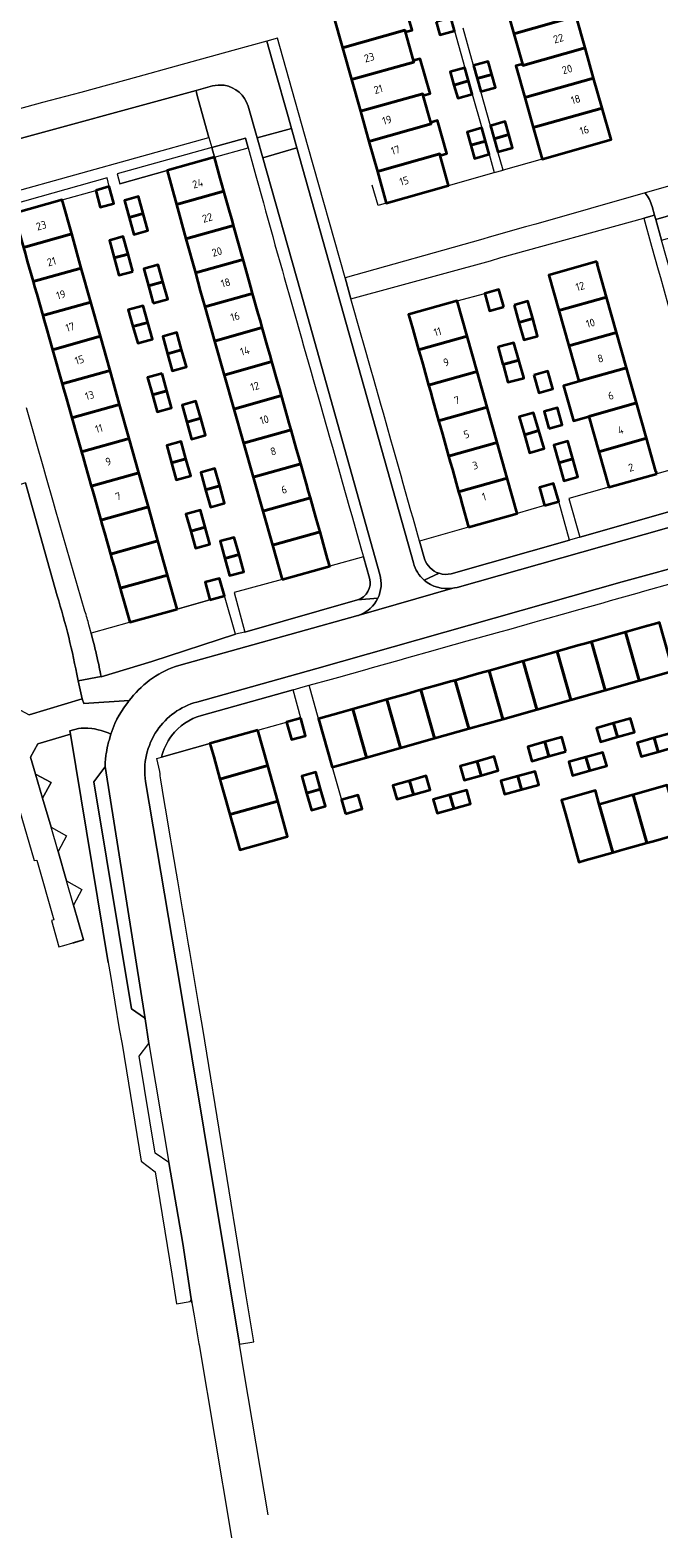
# Model space of a CAD drawing. Extents: x 150256 to 156914, y 461459 to 469481.
# Tile 393 of 656: x 156443 to 156551, y 463031 to 463292. Entities that reach past the tile are written whole.
import ezdxf
from ezdxf.enums import TextEntityAlignment as Align

# ---------------------------------------------------------------- set-up
doc = ezdxf.new("R2010")
doc.units = 0
doc.header["$LTSCALE"] = 0.75
for name, color, linetype, lineweight in [('B-RO-GR-BEPLANTING_CULTUUR_BODEMBEDEKKER-GV', 251, 'CONTINUOUS', 18), ('B-RO-GR-BEPLANTING_CULTUUR_HEESTERS-GV', 251, 'CONTINUOUS', 18), ('B-RO-IE-TERREINAFSCHEIDING_KUNSTMATIG_MUUR-G', 251, 'IE-TERREINAFSCHEIDING-KUNSTMATIG-DICHT', 18), ('B-RO-OG-BEBOUWING-GV', 6, 'CONTINUOUS', 35), ('B-RO-OG-BEBOUWING-T18', 1, 'CONTINUOUS', 18), ('B-RO-OG-TERREIN_CULTUURSCHEIDING-GV', 251, 'CONTINUOUS', 18), ('B-RO-VH-VERHARDING_ASFALT-GV', 251, 'CONTINUOUS', 18), ('B-RO-VH-VERHARDING_BETONSTRAATSTEEN-GV', 251, 'CONTINUOUS', 18), ('B-RO-VH-VERHARDING_TEGEL-GV', 251, 'CONTINUOUS', 18)]:
    doc.layers.add(name, color=color, linetype=linetype, lineweight=lineweight)
doc.styles.add('NLCS-ISO-M200-T18', font='NLCS-ISO.ttf', dxfattribs={"height": 360})
doc.linetypes.add('IE-TERREINAFSCHEIDING-KUNSTMATIG-DICHT', pattern='A,8,-1,[82,NLCS.SHX,S=0.75,R=90,X=0,Y=0],-1', length=10)

msp = doc.modelspace()

# ---------------------------------------------------------------- linework, layer by layer
at = {"layer": 'B-RO-GR-BEPLANTING_CULTUUR_BODEMBEDEKKER-GV'}
msp.add_lwpolyline([(156444.775, 463158.912), (156446.25, 463161.624), (156443.574, 463163.103)], close=True, dxfattribs=at)
at = {"layer": 'B-RO-GR-BEPLANTING_CULTUUR_HEESTERS-GV'}
for points in [[(156471.534, 463280.45), (156471.409, 463281.004), (156471.311, 463281.349), (156436.614, 463271.874), (156436.298, 463271.787), (156436.611, 463270.788), (156438.263, 463265.005), (156438.31, 463265.018), (156438.764, 463263.517), (156473.542, 463273.199), (156473.139, 463274.654)], [(156457.671, 463266.912), (156458.142, 463265.2), (156466.317, 463267.503), (156474.486, 463269.804), (156474.023, 463271.464)], [(156474.486, 463269.804), (156480.303, 463271.442), (156479.847, 463273.085), (156474.023, 463271.464)], [(156453.974, 463264.068), (156456.306, 463264.723), (156455.942, 463266.218), (156439.374, 463261.567), (156439.79, 463260.086), (156448.16, 463262.436)]]:
    msp.add_lwpolyline(points, close=True, dxfattribs=at)
for points in [[(156561.208, 463214.883), (156560.416, 463217.707), (156550.984, 463215.042), (156542.693, 463212.701), (156535.8, 463210.755), (156537.677, 463204.074), (156558.503, 463210.036)], [(156534.036, 463210.228), (156531.583, 463209.536), (156526.837, 463208.168), (156518.452, 463205.803), (156509.946, 463203.404), (156510.816, 463200.308)], [(156515.419, 463197.732), (156535.91, 463203.539), (156534.036, 463210.228)], [(156500.273, 463200.65), (156494.438, 463199.048), (156486.18, 463196.78), (156477.914, 463194.51), (156479.768, 463187.66), (156499.233, 463193.226)], [(156501.314, 463196.971), (156500.273, 463200.65)], [(156454.879, 463180.001), (156454.894, 463179.891), (156463.685, 463182.547), (156478.153, 463187.301), (156476.207, 463193.936), (156473.692, 463193.248), (156468.037, 463191.626), (156459.874, 463189.346), (156459.749, 463189.311), (156453.168, 463187.474), (156453.428, 463186.481)], [(156465.333, 463166.009), (156473.722, 463168.365), (156481.992, 463170.687), (156486.983, 463172.061), (156489.413, 463172.779), (156488.081, 463177.658), (156472.281, 463173.251)]]:
    msp.add_lwpolyline(points, dxfattribs=at)
for points in [[(156510.816, 463200.308, 0.2367671), (156513.36, 463197.826)], [(156499.233, 463193.226, 0.4126049), (156501.314, 463196.971)], [(156513.36, 463197.826, 0.1321159), (156515.419, 463197.732)], [(156453.428, 463186.481, -0.009344), (156454.194, 463183.249)], [(156454.194, 463183.249, -0.0144759), (156454.879, 463180.001)], [(156472.281, 463173.251, 0.1644304), (156467.066, 463169.701)], [(156467.066, 463169.701, 0.1048572), (156465.333, 463166.009)]]:
    msp.add_lwpolyline(points, format="xyb", dxfattribs=at)
at = {"layer": 'B-RO-IE-TERREINAFSCHEIDING_KUNSTMATIG_MUUR-G'}
for points in [[(156531.174, 463269.476), (156524.409, 463267.567)], [(156466.317, 463267.503), (156458.142, 463265.2)], [(156514.99, 463264.914), (156522.892, 463267.145)], [(156522.892, 463267.145), (156523.111, 463267.206)], [(156524.409, 463267.567), (156524.178, 463267.502)], [(156448.16, 463262.436), (156453.974, 463264.068)], [(156504.22, 463261.875), (156502.781, 463261.469), (156501.798, 463264.952)], [(156516.458, 463244.977), (156521.239, 463246.237)], [(156531.583, 463209.536), (156526.837, 463208.168)], [(156486.18, 463196.78), (156477.914, 463194.51)], [(156468.037, 463191.626), (156473.692, 463193.248)], [(156459.749, 463189.311), (156453.168, 463187.474)], [(156459.874, 463189.346), (156459.749, 463189.311)], [(156492.515, 463172.651), (156490.877, 463178.452)], [(156481.992, 463170.687), (156486.983, 463172.061)], [(156443.946, 463168.308), (156442.689, 463166.033), (156443.574, 463163.103), (156446.25, 463161.624), (156444.775, 463158.912), (156446.24, 463153.907), (156448.891, 463152.405), (156447.451, 463149.698), (156448.92, 463144.657), (156451.589, 463143.129), (156450.139, 463140.404), (156451.85, 463134.434), (156449.979, 463133.884)], [(156473.722, 463168.365), (156465.333, 463166.009)], [(156494.876, 463164.294), (156496.485, 463158.633)]]:
    msp.add_lwpolyline(points, dxfattribs=at)
at = {"layer": 'B-RO-OG-BEBOUWING-GV'}
for points in [[(156505.82, 463297.464), (156505.885, 463297.235), (156495.099, 463294.191), (156496.648, 463288.706), (156507.441, 463291.752), (156507.52, 463291.474), (156508.666, 463291.797), (156506.975, 463297.79)], [(156537.059, 463294.179), (156535.512, 463299.664), (156524.742, 463296.626), (156526.29, 463291.141)], [(156512.841, 463293.241), (156513.477, 463290.976), (156515.99, 463291.683), (156515.353, 463293.948)], [(156527.766, 463285.911), (156527.838, 463285.655), (156538.607, 463288.693), (156537.059, 463294.179), (156526.29, 463291.141)], [(156508.924, 463286.502), (156507.52, 463291.474), (156507.441, 463291.752), (156496.648, 463288.706), (156498.196, 463283.22), (156508.99, 463286.266)], [(156538.607, 463288.693), (156527.838, 463285.655), (156527.766, 463285.911), (156526.629, 463285.59), (156528.167, 463280.137), (156540.073, 463283.496)], [(156508.924, 463286.502), (156508.99, 463286.266), (156498.196, 463283.22), (156499.744, 463277.734), (156510.527, 463280.777), (156510.609, 463280.485), (156511.774, 463280.814), (156510.077, 463286.827)], [(156518.436, 463282.99), (156517.8, 463285.25), (156515.288, 463284.543), (156515.923, 463282.283)], [(156519.312, 463285.667), (156519.949, 463283.405), (156522.461, 463284.112), (156521.824, 463286.375)], [(156515.923, 463282.283), (156516.559, 463280.023), (156519.071, 463280.73), (156518.436, 463282.99)], [(156522.461, 463284.112), (156519.949, 463283.405), (156520.586, 463281.143), (156523.098, 463281.85)], [(156541.539, 463278.298), (156540.073, 463283.496), (156528.167, 463280.137), (156529.633, 463274.94)], [(156501.211, 463272.537), (156511.994, 463275.58), (156511.923, 463275.83), (156510.609, 463280.485), (156510.527, 463280.777), (156499.744, 463277.734)], [(156529.633, 463274.94), (156531.174, 463269.476), (156543.081, 463272.834), (156541.539, 463278.298)], [(156501.211, 463272.537), (156502.678, 463267.34), (156513.448, 463270.38), (156513.521, 463270.122), (156514.679, 463270.449), (156513.069, 463276.154), (156511.923, 463275.83), (156511.994, 463275.58)], [(156521.363, 463272.58), (156520.722, 463274.863), (156518.209, 463274.156), (156518.851, 463271.874)], [(156522.881, 463272.992), (156525.393, 463273.7), (156524.758, 463275.953), (156522.246, 463275.246)], [(156518.851, 463271.874), (156519.493, 463269.592), (156522.005, 463270.298), (156521.363, 463272.58)], [(156522.881, 463272.992), (156523.515, 463270.739), (156526.028, 463271.446), (156525.393, 463273.7)], [(156467.941, 463261.6), (156476.139, 463263.909), (156475.849, 463264.944), (156475.501, 463266.186), (156474.486, 463269.804), (156466.317, 463267.503)], [(156502.678, 463267.34), (156504.22, 463261.875), (156514.99, 463264.914), (156513.521, 463270.122), (156513.448, 463270.38)], [(156453.974, 463264.068), (156454.739, 463261.185), (156457.08, 463261.806), (156456.306, 463264.723)], [(156467.941, 463261.6), (156469.565, 463255.697), (156477.793, 463258.015), (156477.533, 463258.941), (156477.158, 463260.276), (156476.139, 463263.909)], [(156441.463, 463254.19), (156449.817, 463256.535), (156448.16, 463262.436), (156439.79, 463260.086), (156439.871, 463259.797), (156440.079, 463259.065), (156440.441, 463257.792)], [(156459.742, 463259.386), (156462.186, 463260.058), (156461.373, 463263.01), (156458.93, 463262.337)], [(156462.186, 463260.058), (156459.742, 463259.386), (156460.555, 463256.434), (156462.999, 463257.107)], [(156443.137, 463248.293), (156451.473, 463250.634), (156449.817, 463256.535), (156441.463, 463254.19), (156441.737, 463253.226), (156442.13, 463251.842)], [(156457.15, 463252.4), (156459.555, 463253.056), (156458.736, 463256.062), (156456.33, 463255.406)], [(156477.793, 463258.015), (156469.565, 463255.697), (156471.19, 463249.795), (156479.445, 463252.12), (156479.173, 463253.091), (156478.769, 463254.533)], [(156460.375, 463250.049), (156459.555, 463253.056), (156457.15, 463252.4), (156457.97, 463249.394)], [(156453.129, 463244.733), (156451.473, 463250.634), (156443.137, 463248.293), (156443.396, 463247.382), (156443.76, 463246.098), (156444.811, 463242.397)], [(156463.093, 463247.523), (156465.589, 463248.223), (156464.76, 463251.194), (156462.263, 463250.482)], [(156479.445, 463252.12), (156471.19, 463249.795), (156472.043, 463246.693), (156472.835, 463243.898), (156481.102, 463246.226), (156480.788, 463247.336), (156480.43, 463248.611)], [(156540.617, 463251.76), (156532.326, 463249.419), (156534.065, 463243.26), (156542.308, 463245.587), (156540.686, 463251.333), (156540.734, 463251.346)], [(156463.924, 463244.563), (156466.417, 463245.259), (156465.589, 463248.223), (156463.093, 463247.523)], [(156474.503, 463238.007), (156482.767, 463240.335), (156482.434, 463241.512), (156482.085, 463242.747), (156481.102, 463246.226), (156472.835, 463243.898)], [(156524.533, 463243.898), (156523.681, 463246.925), (156521.239, 463246.237), (156522.091, 463243.211)], [(156542.308, 463245.587), (156534.065, 463243.26), (156535.787, 463237.16), (156544.031, 463239.487)], [(156453.129, 463244.733), (156444.811, 463242.397), (156445.058, 463241.527), (156445.448, 463240.156), (156446.486, 463236.501), (156454.786, 463238.831)], [(156460.409, 463240.506), (156462.953, 463241.218), (156462.143, 463244.109), (156459.599, 463243.396)], [(156509.801, 463236.479), (156518.188, 463238.843), (156516.458, 463244.977), (156508.072, 463242.613), (156508.406, 463241.427), (156508.796, 463240.046)], [(156526.306, 463244.228), (156527.163, 463241.211), (156529.531, 463241.884), (156528.673, 463244.901)], [(156462.953, 463241.218), (156460.409, 463240.506), (156461.219, 463237.614), (156463.762, 463238.327)], [(156476.171, 463232.117), (156484.432, 463234.444), (156484.118, 463235.554), (156483.75, 463236.855), (156482.767, 463240.335), (156474.503, 463238.007)], [(156529.531, 463241.884), (156527.163, 463241.211), (156528.02, 463238.194), (156530.388, 463238.867)], [(156454.786, 463238.831), (156446.486, 463236.501), (156448.16, 463230.605), (156456.443, 463232.93)], [(156466.378, 463235.81), (156468.807, 463236.488), (156467.978, 463239.459), (156465.549, 463238.781)], [(156518.188, 463238.843), (156509.801, 463236.479), (156510.112, 463235.377), (156510.506, 463233.983), (156511.531, 463230.345), (156519.917, 463232.709)], [(156524.404, 463233.927), (156527.131, 463234.697), (156526.28, 463237.711), (156523.854, 463237.03), (156523.568, 463236.95), (156524.392, 463233.97)], [(156545.753, 463233.387), (156544.031, 463239.487), (156535.787, 463237.16), (156537.509, 463231.06)], [(156468.807, 463236.488), (156466.378, 463235.81), (156467.208, 463232.838), (156469.637, 463233.516)], [(156456.443, 463232.93), (156448.16, 463230.605), (156448.415, 463229.706), (156448.787, 463228.397), (156449.834, 463224.709), (156458.099, 463227.029)], [(156465.441, 463232.372), (156462.942, 463231.676), (156463.765, 463228.72), (156466.264, 463229.416)], [(156484.432, 463234.444), (156476.171, 463232.117), (156477.84, 463226.227), (156486.097, 463228.553), (156485.775, 463229.693), (156485.411, 463230.979)], [(156521.647, 463226.575), (156519.917, 463232.709), (156511.531, 463230.345), (156511.834, 463229.272), (156512.21, 463227.938), (156513.261, 463224.211)], [(156527.131, 463234.697), (156524.404, 463233.927), (156525.243, 463230.896), (156528.005, 463231.6), (156527.977, 463231.701)], [(156529.728, 463232.083), (156530.591, 463229.058), (156532.998, 463229.745), (156532.135, 463232.77)], [(156545.753, 463233.387), (156537.509, 463231.06), (156537.525, 463231.004), (156534.88, 463230.257), (156536.584, 463224.223), (156539.229, 463224.97), (156539.232, 463224.96), (156547.475, 463227.287)], [(156451.508, 463218.812), (156459.756, 463221.128), (156458.099, 463227.029), (156449.834, 463224.709), (156450.06, 463223.911), (156450.462, 463222.496)], [(156466.264, 463229.416), (156463.765, 463228.72), (156464.588, 463225.764), (156467.087, 463226.46)], [(156469.694, 463223.977), (156472.113, 463224.645), (156471.304, 463227.576), (156468.885, 463226.908)], [(156486.097, 463228.553), (156477.84, 463226.227), (156479.508, 463220.336), (156487.762, 463222.661), (156487.434, 463223.822), (156487.082, 463225.071)], [(156549.197, 463221.188), (156547.475, 463227.287), (156539.232, 463224.96), (156540.954, 463218.86)], [(156472.113, 463224.645), (156469.694, 463223.977), (156470.503, 463221.045), (156472.922, 463221.713)], [(156523.376, 463220.442), (156521.647, 463226.575), (156513.261, 463224.211), (156513.517, 463223.302), (156513.913, 463221.897), (156514.99, 463218.078)], [(156528.095, 463221.76), (156530.613, 463222.504), (156529.699, 463225.596), (156527.169, 463224.894)], [(156532.339, 463222.885), (156534.637, 463223.534), (156533.82, 463226.434), (156531.523, 463225.786)], [(156481.176, 463214.446), (156489.428, 463216.77), (156489.086, 463217.982), (156488.709, 463219.315), (156487.762, 463222.661), (156479.508, 463220.336)], [(156530.613, 463222.504), (156528.095, 463221.76), (156529.009, 463218.667), (156531.527, 463219.411)], [(156459.756, 463221.128), (156451.508, 463218.812), (156451.779, 463217.859), (156452.134, 463216.608), (156453.182, 463212.916), (156461.412, 463215.227)], [(156467.069, 463216.948), (156469.566, 463217.647), (156468.737, 463220.604), (156466.24, 463219.904)], [(156514.99, 463218.078), (156515.279, 463217.055), (156515.641, 463215.77), (156516.72, 463211.944), (156525.106, 463214.308), (156523.376, 463220.442)], [(156536.48, 463217.607), (156535.595, 463220.702), (156533.168, 463220.008), (156534.054, 463216.913)], [(156550.984, 463215.042), (156550.867, 463215.456), (156550.819, 463215.443), (156549.197, 463221.188), (156540.954, 463218.86), (156542.693, 463212.701)], [(156469.566, 463217.647), (156467.069, 463216.948), (156467.898, 463213.99), (156470.394, 463214.69)], [(156482.845, 463208.555), (156491.093, 463210.879), (156490.781, 463211.982), (156490.412, 463213.289), (156489.428, 463216.77), (156481.176, 463214.446)], [(156536.48, 463217.607), (156534.054, 463216.913), (156534.939, 463213.818), (156537.366, 463214.512)], [(156454.856, 463207.02), (156463.068, 463209.326), (156461.412, 463215.227), (156453.182, 463212.916), (156453.447, 463211.982), (156453.801, 463210.737)], [(156472.976, 463212.261), (156475.412, 463212.946), (156474.574, 463215.931), (156472.137, 463215.247)], [(156518.452, 463205.803), (156526.837, 463208.168), (156525.106, 463214.308), (156516.72, 463211.944), (156516.976, 463211.035), (156517.342, 463209.74)], [(156475.412, 463212.946), (156472.976, 463212.261), (156473.815, 463209.275), (156476.251, 463209.959)], [(156531.583, 463209.536), (156534.036, 463210.228), (156533.156, 463213.352), (156530.702, 463212.66)], [(156456.531, 463201.124), (156464.725, 463203.425), (156463.068, 463209.326), (156454.856, 463207.02), (156455.1, 463206.16), (156455.473, 463204.846)], [(156470.394, 463205.121), (156472.885, 463205.816), (156472.061, 463208.767), (156469.571, 463208.072)], [(156484.513, 463202.665), (156492.759, 463204.988), (156492.431, 463206.148), (156492.041, 463207.526), (156491.093, 463210.879), (156482.845, 463208.555)], [(156464.725, 463203.425), (156456.531, 463201.124), (156456.773, 463200.271), (156457.138, 463198.984), (156458.205, 463195.228), (156466.382, 463197.523)], [(156472.885, 463205.816), (156470.394, 463205.121), (156471.217, 463202.17), (156473.708, 463202.865)], [(156476.3, 463200.396), (156478.746, 463201.075), (156477.922, 463204.045), (156475.476, 463203.366)], [(156486.18, 463196.78), (156494.438, 463199.048), (156494.069, 463200.355), (156493.717, 463201.598), (156492.759, 463204.988), (156484.513, 463202.665)], [(156478.746, 463201.075), (156476.3, 463200.396), (156477.125, 463197.425), (156479.571, 463198.104)], [(156468.037, 463191.626), (156466.382, 463197.523), (156458.205, 463195.228), (156458.449, 463194.367), (156458.832, 463193.017), (156459.874, 463189.346)], [(156473.692, 463193.248), (156476.207, 463193.936), (156475.382, 463196.953), (156472.867, 463196.266)], [(156545.581, 463187.639), (156547.942, 463179.282), (156553.838, 463180.947), (156551.477, 463189.304), (156550.564, 463189.046), (156549.241, 463188.673)], [(156542.046, 463177.617), (156539.685, 463185.974), (156538.751, 463185.71), (156537.344, 463185.312), (156533.788, 463184.308), (156536.149, 463175.951)], [(156539.685, 463185.974), (156542.046, 463177.617), (156547.942, 463179.282), (156545.581, 463187.639), (156544.606, 463187.363), (156543.327, 463187.002)], [(156524.357, 463172.621), (156530.253, 463174.286), (156527.892, 463182.643), (156527.018, 463182.396), (156525.662, 463182.013), (156521.996, 463180.977)], [(156527.892, 463182.643), (156530.253, 463174.286), (156536.149, 463175.951), (156533.788, 463184.308), (156532.776, 463184.022), (156531.596, 463183.689)], [(156524.357, 463172.621), (156521.996, 463180.977), (156521.071, 463180.716), (156519.836, 463180.367), (156516.1, 463179.312), (156518.461, 463170.955)], [(156510.204, 463177.647), (156509.376, 463177.413), (156508.084, 463177.048), (156504.307, 463175.982), (156506.668, 463167.625), (156512.565, 463169.29)], [(156518.461, 463170.955), (156516.1, 463179.312), (156515.313, 463179.09), (156513.924, 463178.698), (156510.204, 463177.647), (156512.565, 463169.29)], [(156498.411, 463174.316), (156500.772, 463165.959), (156506.668, 463167.625), (156504.307, 463175.982), (156503.473, 463175.746), (156502.103, 463175.359)], [(156489.413, 463172.779), (156486.983, 463172.061), (156487.815, 463169.053), (156490.257, 463169.728)], [(156500.772, 463165.959), (156498.411, 463174.316), (156497.613, 463174.091), (156496.383, 463173.743), (156492.515, 463172.651), (156494.876, 463164.294)], [(156543.505, 463171.9), (156544.177, 463169.53), (156547.12, 463170.364), (156546.447, 463172.734)], [(156481.992, 463170.687), (156473.722, 463168.365), (156474.033, 463167.256), (156474.365, 463166.076), (156475.442, 463162.24), (156483.713, 463164.562)], [(156544.177, 463169.53), (156543.505, 463171.9), (156540.561, 463171.065), (156541.233, 463168.695)], [(156550.549, 463169.348), (156551.221, 463166.957), (156554.164, 463167.784), (156553.492, 463170.175)], [(156532.342, 463166.184), (156531.643, 463168.663), (156528.701, 463167.834), (156529.4, 463165.355)], [(156535.284, 463167.013), (156534.585, 463169.492), (156531.643, 463168.663), (156532.342, 463166.184)], [(156550.549, 463169.348), (156547.606, 463168.52), (156548.278, 463166.129), (156551.221, 463166.957)], [(156483.713, 463164.562), (156475.442, 463162.24), (156475.733, 463161.205), (156476.08, 463159.972), (156477.164, 463156.115), (156485.434, 463158.437)], [(156520.618, 463162.87), (156519.935, 463165.295), (156517.005, 463164.469), (156517.689, 463162.044)], [(156520.618, 463162.87), (156523.546, 463163.695), (156522.862, 463166.121), (156519.935, 463165.295)], [(156539.39, 463163.693), (156538.734, 463166.023), (156535.781, 463165.191), (156536.438, 463162.861)], [(156538.734, 463166.023), (156539.39, 463163.693), (156542.344, 463164.526), (156541.687, 463166.855)], [(156490.438, 463159.798), (156492.849, 463160.48), (156492.019, 463163.416), (156489.608, 463162.734)], [(156508.923, 463159.567), (156508.242, 463161.958), (156505.351, 463161.135), (156506.032, 463158.744)], [(156508.923, 463159.567), (156511.813, 463160.39), (156511.132, 463162.781), (156508.242, 463161.958)], [(156526.982, 463162.744), (156524.027, 463161.929), (156524.67, 463159.598), (156527.625, 463160.413)], [(156526.982, 463162.744), (156527.625, 463160.413), (156530.579, 463161.227), (156529.936, 463163.558)], [(156490.438, 463159.798), (156491.269, 463156.861), (156493.68, 463157.543), (156492.849, 463160.48)], [(156497.156, 463156.248), (156500.039, 463157.059), (156499.368, 463159.444), (156496.485, 463158.633)], [(156515.887, 463157.131), (156515.226, 463159.497), (156512.336, 463158.689), (156512.997, 463156.323)], [(156515.226, 463159.497), (156515.887, 463157.131), (156518.776, 463157.938), (156518.115, 463160.304)], [(156535.181, 463156.208), (156537.528, 463147.889), (156538.634, 463148.201), (156539.894, 463148.557), (156543.404, 463149.547), (156541.056, 463157.865), (156540.377, 463160.271), (156534.502, 463158.614)], [(156541.056, 463157.865), (156543.404, 463149.547), (156544.544, 463149.869), (156545.784, 463150.219), (156549.279, 463151.205), (156546.932, 463159.523)], [(156555.154, 463152.863), (156552.807, 463161.181), (156546.932, 463159.523), (156549.279, 463151.205), (156550.401, 463151.522), (156551.795, 463151.915)], [(156485.434, 463158.437), (156477.164, 463156.115), (156477.463, 463155.05), (156477.842, 463153.701), (156478.884, 463149.991), (156487.154, 463152.313)]]:
    msp.add_lwpolyline(points, close=True, dxfattribs=at)
at = {"layer": 'B-RO-OG-TERREIN_CULTUURSCHEIDING-GV'}
for points in [[(156447.297, 463193.942), (156441.81, 463213.502), (156433.021, 463210.55)], [(156435.432, 463191.182), (156438.103, 463189.685), (156436.634, 463187.007), (156438.066, 463182.008), (156438.133, 463181.969), (156440.752, 463180.438), (156439.314, 463177.684), (156440.224, 463174.564), (156442.436, 463173.321), (156451.607, 463176.105), (156451.617, 463176.108), (156450.918, 463179.245), (156450.864, 463179.491)], [(156456.14, 463130.502), (156456.139, 463130.512), (156449.589, 463170.012), (156443.946, 463168.308), (156442.689, 463166.033), (156443.574, 463163.103), (156446.25, 463161.624), (156444.775, 463158.912), (156446.24, 463153.907), (156448.891, 463152.405), (156447.451, 463149.698), (156448.92, 463144.657), (156451.589, 463143.129), (156450.139, 463140.404), (156451.85, 463134.434), (156450.15, 463133.934)]]:
    msp.add_lwpolyline(points, dxfattribs=at)
msp.add_lwpolyline([(156450.864, 463179.491, 0.0281728), (156447.297, 463193.942)], format="xyb", dxfattribs=at)
at = {"layer": 'B-RO-VH-VERHARDING_ASFALT-GV'}
for points in [[(156471.442, 463175.562), (156492.225, 463181.338), (156545.017, 463196.352), (156558.085, 463199.945), (156556.115, 463206.639), (156516.453, 463195.39), (156516.018, 463195.298), (156515.694, 463195.235), (156499.551, 463190.605)], [(156499.295, 463190.511), (156468.336, 463181.89)], [(156460.109, 463176.24), (156459.734, 463175.804), (156459.684, 463175.737), (156459.642, 463175.681), (156458.805, 463174.546), (156458, 463173.27), (156457.614, 463172.568), (156457.276, 463171.844), (156456.898, 463170.906), (156456.587, 463169.99), (156456.586, 463169.977), (156456.275, 463168.935)], [(156455.625, 463165.302), (156455.585, 463164.524), (156455.583, 463164.42), (156462.503, 463120.751), (156463.142, 463116.52), (156466.6, 463095.92), (156469.054, 463081.89), (156470.493, 463072.338), (156470.602, 463071.618), (156470.992, 463069.417), (156471.819, 463064.546), (156471.844, 463064.396), (156471.848, 463064.372), (156477.248, 463032.088), (156477.432, 463030.989)], [(156483.763, 463034.948), (156479.628, 463059.526), (156478.8, 463064.467), (156468.523, 463126.688), (156462.595, 463161.801)]]:
    msp.add_lwpolyline(points, dxfattribs=at)
for points in [[(156499.551, 463190.605, -0.0162965), (156499.295, 463190.511)], [(156468.336, 463181.89, 0.1495237), (156460.109, 463176.24)], [(156464.579, 463170.644, -0.1771557), (156471.442, 463175.562)], [(156462.595, 463161.801, -0.1911076), (156464.579, 463170.644)], [(156455.861, 463167.168, 0.0294242), (156455.701, 463166.079)], [(156456.001, 463167.87, 0.0454798), (156455.861, 463167.168)], [(156456.275, 463168.935, 0.0302208), (156456.001, 463167.87)], [(156455.701, 463166.079, 0.0309694), (156455.625, 463165.302)]]:
    msp.add_lwpolyline(points, format="xyb", dxfattribs=at)
at = {"layer": 'B-RO-VH-VERHARDING_BETONSTRAATSTEEN-GV'}
for points in [[(156480.318, 463278.627), (156481.872, 463273.127), (156487.816, 463274.745), (156487.121, 463277.221), (156484.987, 463284.742), (156483.529, 463289.882), (156477.689, 463288.275), (156467.872, 463285.573), (156461.267, 463283.706), (156451.414, 463281.004), (156444.783, 463279.284), (156428.627, 463274.799), (156424.519, 463273.666), (156425.958, 463268.944), (156436.298, 463271.787), (156436.614, 463271.874), (156471.311, 463281.349)], [(156471.311, 463281.349), (156474.144, 463282.12)], [(156488.744, 463271.442), (156482.838, 463269.708), (156489.352, 463246.649), (156503.098, 463197.638)], [(156508.912, 463199.615), (156488.744, 463271.442)], [(156550.188, 463261.251), (156550.6, 463259.795), (156550.81, 463259.052), (156556.575, 463260.684), (156556.309, 463261.623), (156555.955, 463262.875), (156555.241, 463265.401), (156548.965, 463263.609)], [(156499.551, 463190.605), (156515.694, 463195.235)], [(156440.805, 463156.879), (156443.337, 463148.139), (156443.779, 463148.228), (156446.714, 463137.887), (156446.338, 463137.785), (156447.606, 463133.233), (156448.425, 463133.459), (156449.978, 463133.887), (156450.15, 463133.934), (156451.85, 463134.434), (156450.139, 463140.404), (156448.92, 463144.657), (156447.451, 463149.698), (156446.24, 463153.907), (156444.775, 463158.912), (156443.574, 463163.103), (156442.689, 463166.033), (156443.946, 463168.308), (156449.589, 463170.012), (156449.476, 463170.604), (156450.96, 463170.977), (156451.471, 463171.021), (156452.24, 463171.039), (156452.623, 463171.026), (156453.263, 463170.973), (156453.769, 463170.901), (156454.396, 463170.777), (156454.889, 463170.648), (156455.623, 463170.408), (156456.098, 463170.217), (156456.587, 463169.99), (156456.898, 463170.906), (156457.276, 463171.844), (156457.614, 463172.568), (156458, 463173.27), (156458.805, 463174.546), (156459.642, 463175.681), (156459.684, 463175.737), (156459.734, 463175.804), (156451.898, 463175.301), (156451.607, 463176.105), (156442.436, 463173.321)]]:
    msp.add_lwpolyline(points, dxfattribs=at)
for points in [[(156474.144, 463282.12, -0.1020596), (156476.182, 463282.238)], [(156476.182, 463282.238, -0.2957251), (156480.318, 463278.627)], [(156548.965, 463263.609, -0.1158464), (156550.188, 463261.251)], [(156510.766, 463196.667, -0.1465881), (156508.912, 463199.615)], [(156503.098, 463197.638, -0.1840116), (156502.752, 463193.519)], [(156515.694, 463195.235, -0.221628), (156510.766, 463196.667)], [(156502.752, 463193.519, -0.1937811), (156499.551, 463190.605)]]:
    msp.add_lwpolyline(points, format="xyb", dxfattribs=at)
for points in [[(156482.838, 463269.708), (156488.744, 463271.442), (156487.816, 463274.745), (156481.872, 463273.127)], [(156557.6, 463257.059), (156556.575, 463260.684), (156550.81, 463259.052), (156551.827, 463255.456)], [(156455.583, 463164.42), (156455.527, 463164.281), (156453.66, 463161.732), (156460.157, 463122.476), (156462.396, 463120.909), (156462.503, 463120.751)]]:
    msp.add_lwpolyline(points, close=True, dxfattribs=at)
at = {"layer": 'B-RO-VH-VERHARDING_TEGEL-GV'}
for points in [[(156515.353, 463293.948), (156515.99, 463291.683), (156517.8, 463285.25), (156518.436, 463282.99), (156519.071, 463280.73), (156520.722, 463274.863), (156521.363, 463272.58), (156522.005, 463270.298), (156522.892, 463267.145), (156523.111, 463267.206), (156524.178, 463267.502), (156524.409, 463267.567), (156523.515, 463270.739), (156522.881, 463272.992), (156522.246, 463275.246), (156520.586, 463281.143), (156519.949, 463283.405), (156519.312, 463285.667), (156517.495, 463292.118)], [(156510.816, 463200.308), (156509.946, 463203.404), (156508.839, 463207.342), (156508.475, 463208.638), (156507.143, 463213.374), (156506.782, 463214.659), (156505.42, 463219.502), (156505.025, 463220.908), (156503.708, 463225.541), (156503.327, 463226.873), (156501.984, 463231.58), (156501.587, 463232.973), (156500.256, 463237.638), (156499.862, 463239.018), (156498.072, 463245.293), (156497.104, 463248.932), (156490.728, 463271.555), (156486.863, 463285.266), (156485.416, 463290.402), (156483.529, 463289.882), (156484.987, 463284.742), (156487.121, 463277.221), (156487.816, 463274.745), (156488.744, 463271.442), (156508.912, 463199.615)], [(156474.144, 463282.12), (156471.311, 463281.349), (156471.409, 463281.004), (156471.534, 463280.45), (156473.139, 463274.654), (156473.542, 463273.199), (156474.023, 463271.464), (156479.847, 463273.085), (156480.303, 463271.442), (156481.307, 463267.819), (156481.651, 463266.58), (156482.955, 463261.879), (156483.332, 463260.518), (156484.564, 463256.079), (156484.961, 463254.646), (156486.237, 463250.16), (156486.573, 463248.975), (156487.875, 463244.388), (156488.225, 463243.153), (156489.546, 463238.497), (156489.916, 463237.197), (156491.213, 463232.623), (156491.578, 463231.336), (156492.887, 463226.716), (156493.241, 463225.467), (156494.517, 463220.962), (156494.895, 463219.628), (156496.225, 463214.936), (156496.595, 463213.63), (156497.857, 463209.174), (156498.248, 463207.796), (156499.537, 463203.247), (156499.934, 463201.847), (156500.273, 463200.65), (156501.314, 463196.971)], [(156503.098, 463197.638), (156489.352, 463246.649), (156482.838, 463269.708), (156481.872, 463273.127), (156480.318, 463278.627)], [(156548.965, 463263.609), (156530.08, 463258.216), (156528.31, 463257.76), (156522.021, 463255.944), (156520.89, 463255.617)], [(156520.89, 463255.617), (156497.104, 463248.932), (156498.072, 463245.293), (156522.252, 463251.856), (156524.047, 463252.427), (156548.747, 463259.27), (156550.6, 463259.795), (156550.188, 463261.251)], [(156563.048, 463215.775), (156562.018, 463219.417), (156551.827, 463255.456), (156550.81, 463259.052), (156550.6, 463259.795), (156548.747, 463259.27), (156550.103, 463254.439), (156551.254, 463250.34), (156551.625, 463249.019), (156552.928, 463244.379), (156553.276, 463243.141), (156554.653, 463238.234), (156555.033, 463236.88), (156556.308, 463232.339), (156556.705, 463230.924), (156558.008, 463226.281), (156558.368, 463225.002), (156559.739, 463220.117), (156560.1, 463218.832), (156560.416, 463217.707), (156561.208, 463214.883)], [(156452.107, 463191.272), (156446.995, 463208.806), (156446.643, 463210.051), (156445.336, 463214.679), (156444.982, 463215.93), (156443.672, 463220.569), (156443.272, 463221.985), (156442.004, 463226.472)], [(156441.81, 463213.502), (156447.297, 463193.942)], [(156562.693, 463211.053), (156558.503, 463210.036), (156537.677, 463204.074), (156535.91, 463203.539), (156515.419, 463197.732)], [(156515.694, 463195.235), (156516.018, 463195.298), (156516.453, 463195.39), (156556.115, 463206.639)], [(156561.514, 463200.833), (156561.311, 463200.803), (156560.823, 463200.698), (156558.085, 463199.945), (156545.017, 463196.352), (156492.225, 463181.338), (156471.442, 463175.562)], [(156472.281, 463173.251), (156488.081, 463177.658), (156489.847, 463178.163), (156490.877, 463178.452), (156494.758, 463179.54), (156495.988, 463179.885), (156500.481, 463181.145), (156501.851, 463181.529), (156506.465, 463182.823), (156507.758, 463183.185), (156512.308, 463184.461), (156513.698, 463184.85), (156518.223, 463186.119), (156519.459, 463186.466), (156524.053, 463187.754), (156525.41, 463188.134), (156529.975, 463189.419), (156531.155, 463189.753), (156535.721, 463191.046), (156537.129, 463191.444), (156541.703, 463192.739), (156542.982, 463193.1), (156547.617, 463194.412), (156548.94, 463194.786), (156553.479, 463196.071)], [(156513.36, 463197.826), (156510.766, 463196.667)], [(156510.766, 463196.667), (156513.36, 463197.826)], [(156502.752, 463193.519), (156499.233, 463193.226), (156479.768, 463187.66), (156478.153, 463187.301), (156463.685, 463182.547), (156454.894, 463179.891), (156454.879, 463180.001)], [(156499.233, 463193.226), (156502.752, 463193.519)], [(156468.336, 463181.89), (156499.295, 463190.511)], [(156453.428, 463186.481), (156453.168, 463187.474), (156452.798, 463188.885)], [(156450.864, 463179.491), (156450.918, 463179.245), (156454.879, 463180.001)], [(156454.879, 463180.001), (156450.918, 463179.245), (156451.617, 463176.108), (156451.607, 463176.105), (156451.898, 463175.301), (156459.734, 463175.804), (156460.109, 463176.24)], [(156456.275, 463168.935), (156456.586, 463169.977), (156456.587, 463169.99), (156456.098, 463170.217), (156455.623, 463170.408), (156454.889, 463170.648), (156454.396, 463170.777), (156453.769, 463170.901), (156453.263, 463170.973), (156452.623, 463171.026), (156452.24, 463171.039), (156451.471, 463171.021), (156450.96, 463170.977), (156449.476, 463170.604), (156449.589, 463170.012), (156456.139, 463130.512), (156456.14, 463130.502), (156456.543, 463128.26), (156458.043, 463119.052), (156458.044, 463119.041), (156458.516, 463116.393), (156461.824, 463096.145), (156464.237, 463094.283), (156467.115, 463076.57), (156467.952, 463071.457)], [(156467.952, 463071.457), (156470.285, 463071.862), (156470.506, 463072.156), (156470.602, 463071.618), (156470.493, 463072.338), (156469.054, 463081.89), (156466.6, 463095.92), (156464.269, 463097.555), (156461.491, 463114.291), (156463.142, 463116.52), (156462.503, 463120.751), (156462.396, 463120.909), (156460.157, 463122.476), (156453.66, 463161.732), (156455.527, 463164.281), (156455.583, 463164.42), (156455.585, 463164.524), (156455.625, 463165.302)], [(156465.067, 463163.528), (156464.56, 463165.781), (156465.333, 463166.009)], [(156462.595, 463161.801), (156468.523, 463126.688), (156478.8, 463064.467), (156481.317, 463064.89), (156480.492, 463069.732), (156479.877, 463073.527), (156479.521, 463075.717), (156472.463, 463119.079), (156471.789, 463123.062), (156470.215, 463132.39), (156469.998, 463133.676), (156469.179, 463138.53), (156468.969, 463139.776), (156468.149, 463144.633), (156467.929, 463145.935), (156467.127, 463150.691), (156466.892, 463152.08), (156466.027, 463157.211), (156465.808, 463158.506), (156465.204, 463162.087)]]:
    msp.add_lwpolyline(points, dxfattribs=at)
for points in [[(156476.182, 463282.238, 0.1020596), (156474.144, 463282.12)], [(156480.318, 463278.627, 0.2957251), (156476.182, 463282.238)], [(156550.188, 463261.251, 0.1158464), (156548.965, 463263.609)], [(156508.912, 463199.615, 0.1465881), (156510.766, 463196.667)], [(156513.36, 463197.826, -0.2367671), (156510.816, 463200.308)], [(156501.314, 463196.971, -0.4126049), (156499.233, 463193.226)], [(156502.752, 463193.519, 0.1840116), (156503.098, 463197.638)], [(156510.766, 463196.667, 0.221628), (156515.694, 463195.235)], [(156515.419, 463197.732, -0.1321159), (156513.36, 463197.826)], [(156447.297, 463193.942, -0.0281728), (156450.864, 463179.491)], [(156499.551, 463190.605, 0.1937811), (156502.752, 463193.519)], [(156452.798, 463188.885, 0.0122168), (156452.107, 463191.272)], [(156499.295, 463190.511, 0.0162965), (156499.551, 463190.605)], [(156454.194, 463183.249, 0.009344), (156453.428, 463186.481)], [(156454.879, 463180.001, 0.0144759), (156454.194, 463183.249)], [(156460.109, 463176.24, -0.1495237), (156468.336, 463181.89)], [(156471.442, 463175.562, 0.1771557), (156464.579, 463170.644)], [(156467.066, 463169.701, -0.1644304), (156472.281, 463173.251)], [(156464.579, 463170.644, 0.1911076), (156462.595, 463161.801)], [(156465.333, 463166.009, -0.1048572), (156467.066, 463169.701)], [(156455.701, 463166.079, -0.0294242), (156455.861, 463167.168)], [(156455.861, 463167.168, -0.0454798), (156456.001, 463167.87)], [(156456.001, 463167.87, -0.0302208), (156456.275, 463168.935)], [(156455.625, 463165.302, -0.0309694), (156455.701, 463166.079)], [(156465.204, 463162.087, -0.0242673), (156465.067, 463163.528)]]:
    msp.add_lwpolyline(points, format="xyb", dxfattribs=at)

# ---------------------------------------------------------------- texts
at = {"layer": 'B-RO-OG-BEBOUWING-T18', "style": 'NLCS-ISO-M200-T18'}
for s, rotation, p in [('22', 15.8, (156533.983, 463290.35)), ('23', 15.8, (156501.272, 463287.049)), ('20', 15.8, (156535.49, 463285.009)), ('21', 15.8, (156502.82, 463281.563)), ('18', 15.8, (156536.956, 463279.811)), ('19', 15.8, (156504.327, 463276.222)), ('16', 15.8, (156538.46, 463274.48)), ('17', 15.8, (156505.794, 463271.025)), ('24', 15.7, (156471.607, 463265.258)), ('15', 15.8, (156507.299, 463265.694)), ('23', 15.8, (156444.547, 463257.974)), ('22', 15.7, (156473.271, 463259.323)), ('20', 15.7, (156474.922, 463253.437)), ('21', 15.8, (156446.317, 463251.739)), ('18', 15.7, (156476.423, 463248.085)), ('12', 15.7, (156537.731, 463247.475)), ('19', 15.8, (156447.941, 463246.017)), ('16', 15.8, (156478.069, 463242.25)), ('17', 15.8, (156449.53, 463240.425)), ('11', 15.7, (156513.076, 463239.604)), ('10', 15.7, (156539.521, 463241.106)), ('14', 15.8, (156479.75, 463236.302)), ('15', 15.8, (156451.142, 463234.748)), ('9', 15.7, (156514.562, 463234.337)), ('8', 15.7, (156541.239, 463234.995)), ('13', 15.8, (156452.892, 463228.584)), ('12', 15.8, (156481.479, 463230.185)), ('7', 15.7, (156516.418, 463227.754)), ('6', 15.7, (156543.045, 463228.564)), ('10', 15.8, (156483.119, 463224.385)), ('11', 15.8, (156454.514, 463222.869)), ('5', 15.7, (156518.077, 463221.867)), ('4', 15.7, (156544.719, 463222.609)), ('8', 15.8, (156484.66, 463218.933)), ('9', 15.8, (156456.136, 463217.157)), ('3', 15.7, (156519.591, 463216.5)), ('2', 15.7, (156546.535, 463216.144)), ('7', 15.8, (156457.848, 463211.13)), ('6', 15.8, (156486.533, 463212.307)), ('1', 15.8, (156521.119, 463211.083))]:
    msp.add_text(s, height=1.35, rotation=rotation, dxfattribs=at).set_placement(p, align=Align.MIDDLE)

doc.saveas('drawing.dxf')
